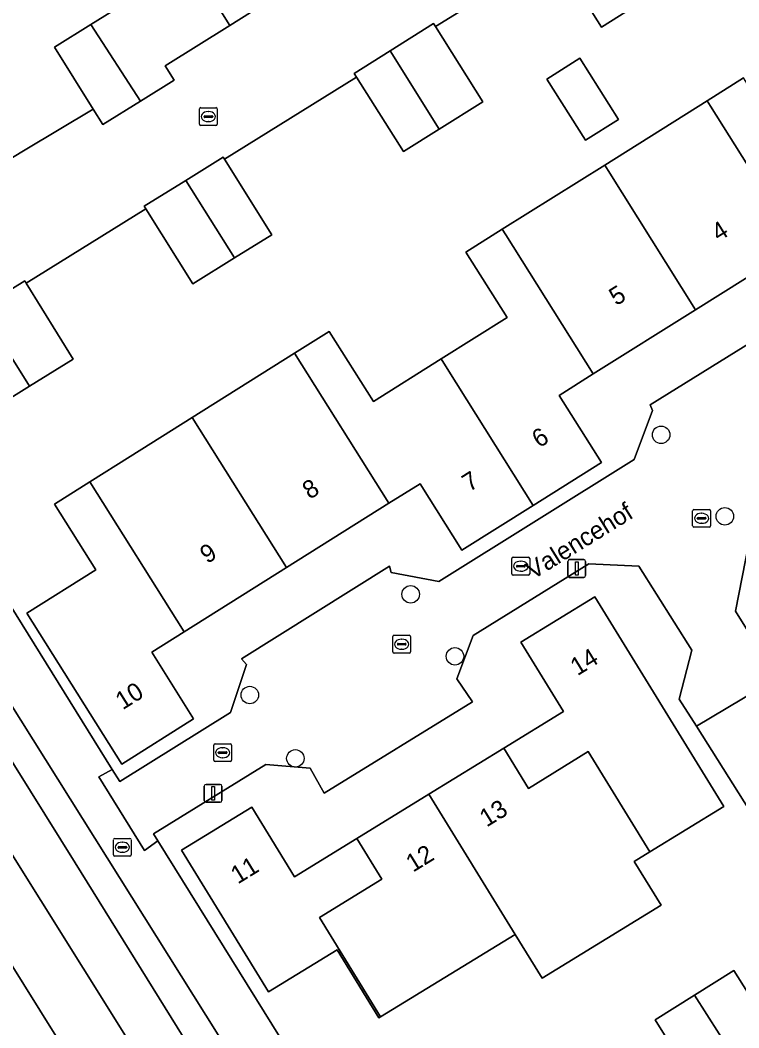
# Model space of a CAD drawing. Extents: x 158455 to 159797, y 387218 to 388672.
# Drawn here: x 158919.5 to 158959.6, y 387804.1 to 387860.4 of the extents above; entities that cross this region are included whole.
import ezdxf

# ---------------------------------------------------------------- set-up
doc = ezdxf.new("R2010")
doc.units = 0
for name, color, linetype in [('IMGEO_Berm_groen', 7, 'Continuous'), ('IMGEO_Boom', 7, 'Continuous'), ('IMGEO_Erf', 7, 'Continuous'), ('IMGEO_Kolk', 7, 'Continuous'), ('IMGEO_Lichtmast', 7, 'Continuous'), ('IMGEO_Openbare_ruimte_label', 7, 'Continuous'), ('IMGEO_Pand', 7, 'Continuous'), ('IMGEO_Pand_nummerreeks', 7, 'Continuous'), ('IMGEO_Parkeervlak_open', 7, 'Continuous'), ('IMGEO_Rijbaan_lokaal_gesloten', 7, 'Continuous'), ('IMGEO_Rijbaan_lokaal_open', 7, 'Continuous'), ('IMGEO_Rioolput', 7, 'Continuous'), ('IMGEO_Voetpad_open', 7, 'Continuous')]:
    doc.layers.add(name, color=color, linetype=linetype)

msp = doc.modelspace()

# ---------------------------------------------------------------- linework, layer by layer
at = {"layer": 'IMGEO_Berm_groen'}
msp.add_lwpolyline([(158911.116, 387820.171), (158907.93, 387825.243), (158900.756, 387836.663), (158894.338, 387846.957), (158890.044, 387844.243), (158895.047, 387836.397), (158903.516, 387822.778), (158905.426, 387819.705), (158912.191, 387808.884), (158921.172, 387794.614), (158927.886, 387784.002), (158935.66, 387771.491), (158944.106, 387758.001), (158946.243, 387754.475), (158950.329, 387757.013), (158940.201, 387773.668), (158934.705, 387782.558), (158923.424, 387800.449)], close=True, dxfattribs=at)
at = {"layer": 'IMGEO_Boom'}
for centre in [(158955.287, 387837.249), (158958.852, 387832.689), (158941.285, 387828.327), (158943.76, 387824.858), (158932.292, 387822.69), (158934.842, 387819.146)]:
    msp.add_circle(centre, 0.489, dxfattribs=at)
at = {"layer": 'IMGEO_Erf'}
for points in [[(158893.956, 387867.168), (158906.9, 387846.655), (158909.277, 387843.075), (158909.866, 387843.473), (158908.237, 387846.099), (158912.103, 387848.496), (158917.406, 387851.785), (158919.743, 387853.191), (158923.534, 387855.473), (158921.381, 387858.938), (158923.409, 387860.198), (158925.371, 387861.417)], [(158927.626, 387865.844), (158931.17, 387860.15), (158934.941, 387862.527)], [(158954.329, 387861.549), (158951.951, 387860.055), (158949.34, 387864.212), (158942.67, 387860.089), (158945.317, 387855.879), (158942.884, 387854.35), (158940.884, 387853.093), (158938.265, 387857.26), (158930.884, 387852.661), (158933.515, 387848.438), (158931.442, 387847.146), (158929.1, 387845.687), (158926.477, 387849.897), (158919.795, 387845.733), (158922.422, 387841.476), (158919.984, 387839.971), (158918.015, 387838.756)], [(158962.943, 387847.846), (158957.219, 387844.249), (158951.494, 387840.652), (158949.592, 387839.456), (158951.953, 387835.699), (158948.132, 387833.298), (158944.151, 387830.796), (158941.815, 387834.513), (158940.072, 387833.418), (158934.348, 387829.821), (158928.624, 387826.224), (158926.808, 387825.083), (158929.153, 387821.352), (158925.143, 387818.832), (158919.836, 387827.278), (158923.68, 387829.694), (158921.368, 387833.372), (158923.349, 387834.617), (158925.602, 387836.033), (158929.072, 387838.214), (158934.796, 387841.811), (158936.738, 387843.031), (158939.2, 387839.114), (158942.982, 387841.491), (158946.674, 387843.811), (158944.376, 387847.468), (158946.407, 387848.744), (158952.132, 387852.342), (158957.856, 387855.939), (158959.891, 387857.218)], [(158917.204, 387830.423), (158924.603, 387818.533), (158925.021, 387817.862), (158931.212, 387821.716), (158932.103, 387824.393), (158931.823, 387824.723), (158940.104, 387829.896), (158940.204, 387829.546), (158942.863, 387829.034), (158953.773, 387835.863), (158954.804, 387838.611), (158954.674, 387838.921), (158963.364, 387844.322)], [(158960.945, 387834.987), (158959.448, 387827.391), (158960.771, 387825.263)], [(158964.937, 387808.755), (158957.259, 387820.943), (158956.306, 387822.456), (158956.997, 387825.205), (158954.04, 387829.895), (158951.251, 387830.028), (158944.771, 387826.014), (158943.86, 387823.595), (158944.739, 387822.315), (158936.459, 387817.204), (158935.659, 387818.604), (158933.19, 387818.796), (158926.91, 387814.931), (158927.158, 387814.532), (158944.563, 387786.519), (158949.147, 387789.296), (158947.701, 387791.584), (158952.042, 387794.328), (158950.62, 387796.539), (158957.256, 387800.841), (158954.953, 387804.527), (158957.154, 387805.902), (158959.354, 387807.276), (158960.109, 387806.067)]]:
    msp.add_lwpolyline(points, dxfattribs=at)
for points in [[(158948.903, 387857.153), (158950.752, 387858.315), (158952.903, 387854.89), (158951.054, 387853.728)], [(158948.633, 387806.85), (158947.128, 387809.301), (158939.606, 387804.684), (158939.509, 387804.624), (158937.171, 387808.432), (158933.337, 387806.079), (158928.472, 387814.004), (158932.398, 387816.414), (158934.784, 387812.527), (158938.273, 387814.668), (158942.31, 387817.147), (158946.5, 387819.719), (158949.832, 387821.764), (158947.447, 387825.649), (158951.588, 387828.191), (158958.789, 387816.459), (158954.65, 387813.918), (158953.783, 387813.386), (158955.287, 387810.936)]]:
    msp.add_lwpolyline(points, close=True, dxfattribs=at)
at = {"layer": 'IMGEO_Kolk'}
for p, q in [((158929.474, 387854.624), (158929.474, 387855.476)), ((158929.549, 387855.55), (158930.401, 387855.55)), ((158929.776, 387855.093), (158930.174, 387855.093)), ((158929.962, 387855.33), (158929.987, 387855.33)), ((158930.475, 387855.476), (158930.475, 387854.624)), ((158930.401, 387854.55), (158929.549, 387854.55)), ((158929.733, 387855.044), (158929.733, 387855.056)), ((158930.171, 387855.007), (158929.773, 387855.007)), ((158929.985, 387854.77), (158929.96, 387854.77)), ((158930.217, 387855.056), (158930.217, 387855.044)), ((158957.051, 387832.151), (158957.051, 387833.003)), ((158957.126, 387833.077), (158957.978, 387833.077)), ((158957.31, 387832.571), (158957.31, 387832.583)), ((158957.748, 387832.534), (158957.35, 387832.534)), ((158957.353, 387832.62), (158957.751, 387832.62)), ((158957.539, 387832.857), (158957.564, 387832.857)), ((158957.794, 387832.583), (158957.794, 387832.571)), ((158958.052, 387833.003), (158958.052, 387832.151)), ((158957.978, 387832.077), (158957.126, 387832.077)), ((158957.562, 387832.297), (158957.537, 387832.297)), ((158946.941, 387829.474), (158946.941, 387830.326)), ((158947.016, 387830.4), (158947.868, 387830.4)), ((158947.942, 387830.326), (158947.942, 387829.474)), ((158947.2, 387829.894), (158947.2, 387829.906)), ((158947.638, 387829.857), (158947.24, 387829.857)), ((158947.243, 387829.943), (158947.641, 387829.943)), ((158947.429, 387830.18), (158947.454, 387830.18)), ((158947.684, 387829.906), (158947.684, 387829.894)), ((158947.868, 387829.4), (158947.016, 387829.4)), ((158947.452, 387829.62), (158947.427, 387829.62)), ((158940.284, 387825.108), (158940.284, 387825.96)), ((158940.359, 387826.034), (158941.211, 387826.034)), ((158940.772, 387825.814), (158940.797, 387825.814)), ((158941.285, 387825.96), (158941.285, 387825.108)), ((158940.543, 387825.528), (158940.543, 387825.54)), ((158940.981, 387825.491), (158940.583, 387825.491)), ((158940.586, 387825.577), (158940.984, 387825.577)), ((158940.795, 387825.254), (158940.77, 387825.254)), ((158941.027, 387825.54), (158941.027, 387825.528)), ((158941.211, 387825.034), (158940.359, 387825.034)), ((158930.273, 387819.04), (158930.273, 387819.892)), ((158930.348, 387819.966), (158931.2, 387819.966)), ((158930.761, 387819.746), (158930.786, 387819.746)), ((158931.274, 387819.892), (158931.274, 387819.04)), ((158930.532, 387819.46), (158930.532, 387819.472)), ((158930.97, 387819.423), (158930.572, 387819.423)), ((158930.575, 387819.509), (158930.973, 387819.509)), ((158930.784, 387819.186), (158930.759, 387819.186)), ((158931.016, 387819.472), (158931.016, 387819.46)), ((158931.2, 387818.966), (158930.348, 387818.966))]:
    msp.add_line(p, q, dxfattribs=at)
for points in [[(158929.474, 387854.624), (158929.474, 387855.476)], [(158929.549, 387855.55), (158930.401, 387855.55)], [(158930.475, 387855.476), (158930.475, 387854.624)], [(158930.401, 387854.55), (158929.549, 387854.55)], [(158957.051, 387832.151), (158957.051, 387833.003)], [(158957.126, 387833.077), (158957.978, 387833.077)], [(158958.052, 387833.003), (158958.052, 387832.151)], [(158957.978, 387832.077), (158957.126, 387832.077)], [(158946.941, 387829.474), (158946.941, 387830.326)], [(158947.016, 387830.4), (158947.868, 387830.4)], [(158947.942, 387830.326), (158947.942, 387829.474)], [(158947.868, 387829.4), (158947.016, 387829.4)], [(158940.284, 387825.108), (158940.284, 387825.96)], [(158940.359, 387826.034), (158941.211, 387826.034)], [(158941.285, 387825.96), (158941.285, 387825.108)], [(158941.211, 387825.034), (158940.359, 387825.034)], [(158930.273, 387819.04), (158930.273, 387819.892)], [(158930.348, 387819.966), (158931.2, 387819.966)], [(158931.274, 387819.892), (158931.274, 387819.04)], [(158931.2, 387818.966), (158930.348, 387818.966)]]:
    msp.add_lwpolyline(points, dxfattribs=at)
for centre, radius, start, end in [((158929.551, 387855.474), 0.0765, 91.552, 178.448), ((158929.551, 387855.474), 0.0765, 91.552, 178.448), ((158929.773, 387855.053), 0.0403, 85.8775, 175.7526), ((158930.178, 387855.055), 0.0386, 1.7309, 96.639), ((158930.399, 387855.474), 0.0765, 1.552, 88.448), ((158930.399, 387855.474), 0.0765, 1.552, 88.448), ((158929.551, 387854.626), 0.0765, 181.552, 268.448), ((158929.551, 387854.626), 0.0765, 181.552, 268.448), ((158929.77, 387855.043), 0.0366, 178.938, 274.7102), ((158930.174, 387855.05), 0.043, 264.8664, 352.4533), ((158930.399, 387854.626), 0.0765, 271.552, 358.448), ((158930.399, 387854.626), 0.0765, 271.552, 358.448), ((158957.128, 387833.001), 0.0765, 91.552, 178.448), ((158957.128, 387833.001), 0.0765, 91.552, 178.448), ((158957.35, 387832.58), 0.0403, 85.8775, 175.7526), ((158957.347, 387832.57), 0.0366, 178.938, 274.7102), ((158957.751, 387832.577), 0.043, 264.8664, 352.4533), ((158957.755, 387832.582), 0.0386, 1.7309, 96.639), ((158957.976, 387833.001), 0.0765, 1.552, 88.448), ((158957.976, 387833.001), 0.0765, 1.552, 88.448), ((158957.128, 387832.153), 0.0765, 181.552, 268.448), ((158957.128, 387832.153), 0.0765, 181.552, 268.448), ((158957.976, 387832.153), 0.0765, 271.552, 358.448), ((158957.976, 387832.153), 0.0765, 271.552, 358.448), ((158947.018, 387830.324), 0.0765, 91.552, 178.448), ((158947.018, 387830.324), 0.0765, 91.552, 178.448), ((158947.866, 387830.324), 0.0765, 1.552, 88.448), ((158947.866, 387830.324), 0.0765, 1.552, 88.448), ((158947.24, 387829.903), 0.0403, 85.8775, 175.7526), ((158947.237, 387829.893), 0.0366, 178.938, 274.7102), ((158947.641, 387829.9), 0.043, 264.8664, 352.4533), ((158947.645, 387829.905), 0.0386, 1.7309, 96.639), ((158947.018, 387829.476), 0.0765, 181.552, 268.448), ((158947.018, 387829.476), 0.0765, 181.552, 268.448), ((158947.866, 387829.476), 0.0765, 271.552, 358.448), ((158947.866, 387829.476), 0.0765, 271.552, 358.448), ((158940.361, 387825.958), 0.0765, 91.552, 178.448), ((158940.361, 387825.958), 0.0765, 91.552, 178.448), ((158941.209, 387825.958), 0.0765, 1.552, 88.448), ((158941.209, 387825.958), 0.0765, 1.552, 88.448), ((158940.583, 387825.537), 0.0403, 85.8775, 175.7526), ((158940.58, 387825.527), 0.0366, 178.938, 274.7102), ((158940.984, 387825.534), 0.043, 264.8664, 352.4533), ((158940.988, 387825.539), 0.0386, 1.7309, 96.639), ((158940.361, 387825.11), 0.0765, 181.552, 268.448), ((158940.361, 387825.11), 0.0765, 181.552, 268.448), ((158941.209, 387825.11), 0.0765, 271.552, 358.448), ((158941.209, 387825.11), 0.0765, 271.552, 358.448), ((158930.35, 387819.89), 0.0765, 91.552, 178.448), ((158930.35, 387819.89), 0.0765, 91.552, 178.448), ((158931.198, 387819.89), 0.0765, 1.552, 88.448), ((158931.198, 387819.89), 0.0765, 1.552, 88.448), ((158930.35, 387819.042), 0.0765, 181.552, 268.448), ((158930.35, 387819.042), 0.0765, 181.552, 268.448), ((158930.572, 387819.469), 0.0403, 85.8775, 175.7526), ((158930.569, 387819.459), 0.0366, 178.938, 274.7102), ((158930.973, 387819.466), 0.043, 264.8664, 352.4533), ((158930.977, 387819.471), 0.0386, 1.7309, 96.639), ((158931.198, 387819.042), 0.0765, 271.552, 358.448), ((158931.198, 387819.042), 0.0765, 271.552, 358.448)]:
    msp.add_arc(centre, radius, start, end, dxfattribs=at)
for centre, major_axis, ratio, start_param, end_param in [((158929.961, 387855.05), (-0.387, 0.002), 0.722429, 4.712389, 7.853982), ((158929.986, 387855.05), (-0.39, 0.002), 0.717154, 1.570796, 4.712389), ((158957.538, 387832.577), (-0.387, 0.002), 0.722429, 4.712389, 7.853982), ((158957.563, 387832.577), (-0.39, 0.002), 0.717154, 1.570796, 4.712389), ((158947.428, 387829.9), (-0.387, 0.002), 0.722429, 4.712389, 7.853982), ((158947.453, 387829.9), (-0.39, 0.002), 0.717154, 1.570796, 4.712389), ((158940.771, 387825.534), (-0.387, 0.002), 0.722429, 4.712389, 7.853982), ((158940.796, 387825.534), (-0.39, 0.002), 0.717154, 1.570796, 4.712389), ((158930.76, 387819.466), (-0.387, 0.002), 0.722429, 4.712389, 7.853982), ((158930.785, 387819.466), (-0.39, 0.002), 0.717154, 1.570796, 4.712389)]:
    msp.add_ellipse(centre, major_axis=major_axis, ratio=ratio, start_param=start_param, end_param=end_param, dxfattribs=at)
at = {"layer": 'IMGEO_Lichtmast'}
for p, q in [((158950.072, 387829.37), (158950.072, 387830.17)), ((158950.072, 387830.17), (158950.072, 387829.37)), ((158950.172, 387830.27), (158950.962, 387830.27)), ((158950.962, 387830.27), (158950.172, 387830.27)), ((158951.062, 387830.17), (158951.062, 387829.37)), ((158951.062, 387829.37), (158951.062, 387830.17)), ((158950.962, 387829.27), (158950.172, 387829.27)), ((158950.172, 387829.27), (158950.962, 387829.27)), ((158929.745, 387816.791), (158929.745, 387817.591)), ((158929.745, 387817.591), (158929.745, 387816.791)), ((158929.845, 387817.691), (158930.635, 387817.691)), ((158930.635, 387817.691), (158929.845, 387817.691)), ((158930.735, 387817.591), (158930.735, 387816.791)), ((158930.735, 387816.791), (158930.735, 387817.591)), ((158930.635, 387816.691), (158929.845, 387816.691)), ((158929.845, 387816.691), (158930.635, 387816.691))]:
    msp.add_line(p, q, dxfattribs=at)
for points in [[(158950.492, 387830.145), (158950.642, 387830.145), (158950.642, 387829.395), (158950.492, 387829.395), (158950.492, 387830.145)], [(158930.165, 387817.566), (158930.315, 387817.566), (158930.315, 387816.816), (158930.165, 387816.816), (158930.165, 387817.566)]]:
    msp.add_lwpolyline(points, dxfattribs=at)
for centre, start, end in [((158950.172, 387830.17), 90, 180), ((158950.172, 387830.17), 90, 180), ((158950.962, 387830.17), 0, 90), ((158950.962, 387830.17), 360, 90), ((158950.172, 387829.37), 180, 270), ((158950.172, 387829.37), 180, 270), ((158950.962, 387829.37), 270, 0), ((158950.962, 387829.37), 270, 0), ((158929.845, 387817.591), 90, 180), ((158929.845, 387817.591), 90, 180), ((158930.635, 387817.591), 0, 90), ((158930.635, 387817.591), 360, 90), ((158929.845, 387816.791), 180, 270), ((158929.845, 387816.791), 180, 270), ((158930.635, 387816.791), 270, 0), ((158930.635, 387816.791), 270, 0)]:
    msp.add_arc(centre, 0.1, start, end, dxfattribs=at)
at = {"layer": 'IMGEO_Pand'}
for points in [[(158923.409, 387860.198), (158926.173, 387855.913), (158928.062, 387857.087), (158927.569, 387857.881), (158931.17, 387860.15), (158927.626, 387865.844), (158924.016, 387863.598), (158925.371, 387861.417)], [(158951.594, 387865.901), (158949.217, 387864.407), (158949.34, 387864.212), (158951.951, 387860.055), (158954.329, 387861.549)], [(158923.409, 387860.198), (158921.381, 387858.938), (158923.534, 387855.473), (158924.072, 387854.607), (158926.173, 387855.913)], [(158940.136, 387858.722), (158942.884, 387854.35), (158945.317, 387855.879), (158942.67, 387860.089), (158942.569, 387860.25)], [(158940.136, 387858.722), (158938.136, 387857.465), (158938.265, 387857.26), (158940.884, 387853.093), (158942.884, 387854.35)], [(158948.903, 387857.153), (158951.054, 387853.728), (158952.903, 387854.89), (158950.752, 387858.315)], [(158971.044, 387847.66), (158966.098, 387855.528), (158962.409, 387853.21), (158959.891, 387857.218), (158957.856, 387855.939), (158958.051, 387855.629), (158962.943, 387847.846), (158964.777, 387848.999), (158967.155, 387845.216)], [(158957.856, 387855.939), (158952.132, 387852.342), (158952.325, 387852.034), (158957.219, 387844.249), (158962.943, 387847.846), (158958.051, 387855.629)], [(158931.442, 387847.146), (158933.515, 387848.438), (158930.884, 387852.661), (158930.806, 387852.786), (158928.716, 387851.484)], [(158957.219, 387844.249), (158952.325, 387852.034), (158952.132, 387852.342), (158946.407, 387848.744), (158946.599, 387848.439), (158951.494, 387840.652)], [(158931.442, 387847.146), (158928.716, 387851.484), (158926.391, 387850.035), (158926.477, 387849.897), (158929.1, 387845.687)], [(158942.982, 387841.491), (158943.318, 387840.956), (158948.132, 387833.298), (158951.953, 387835.699), (158949.592, 387839.456), (158951.494, 387840.652), (158946.599, 387848.439), (158946.407, 387848.744), (158944.376, 387847.468), (158946.674, 387843.811)], [(158919.984, 387839.971), (158922.422, 387841.476), (158919.795, 387845.733), (158919.715, 387845.863), (158917.241, 387844.336)], [(158919.984, 387839.971), (158917.241, 387844.336), (158915.308, 387843.143), (158915.389, 387843.011), (158918.015, 387838.756)], [(158940.072, 387833.418), (158941.815, 387834.513), (158944.151, 387830.796), (158948.132, 387833.298), (158943.318, 387840.956), (158942.982, 387841.491), (158939.2, 387839.114), (158936.738, 387843.031), (158934.796, 387841.811)], [(158940.072, 387833.418), (158934.796, 387841.811), (158929.072, 387838.214), (158934.348, 387829.821)], [(158934.348, 387829.821), (158929.072, 387838.214), (158925.602, 387836.033), (158923.349, 387834.617), (158928.624, 387826.224)], [(158928.624, 387826.224), (158923.349, 387834.617), (158921.368, 387833.372), (158923.68, 387829.694), (158919.836, 387827.278), (158925.143, 387818.832), (158929.153, 387821.352), (158926.808, 387825.083)], [(158954.65, 387813.918), (158958.789, 387816.459), (158951.588, 387828.191), (158947.447, 387825.649), (158949.832, 387821.764), (158946.5, 387819.719), (158947.882, 387817.468), (158951.207, 387819.523)], [(158951.207, 387819.523), (158947.882, 387817.468), (158946.5, 387819.719), (158942.31, 387817.147), (158947.128, 387809.301), (158948.633, 387806.85), (158955.287, 387810.936), (158953.783, 387813.386), (158954.65, 387813.918)], [(158939.606, 387804.684), (158947.128, 387809.301), (158942.31, 387817.147), (158938.273, 387814.668), (158939.671, 387812.392), (158936.193, 387810.242)], [(158939.606, 387804.684), (158936.193, 387810.242), (158939.671, 387812.392), (158938.273, 387814.668), (158934.784, 387812.527), (158932.398, 387816.414), (158928.472, 387814.004), (158933.337, 387806.079), (158937.171, 387808.432), (158939.509, 387804.624)], [(158962.485, 387807.55), (158960.109, 387806.067), (158959.354, 387807.276), (158957.154, 387805.902), (158959.907, 387801.574), (158962.071, 387802.926), (158961.923, 387803.162), (158961.718, 387803.491), (158964.094, 387804.974)], [(158957.154, 387805.902), (158954.953, 387804.527), (158957.256, 387800.841), (158957.671, 387800.177), (158959.907, 387801.574)]]:
    msp.add_lwpolyline(points, close=True, dxfattribs=at)
at = {"layer": 'IMGEO_Parkeervlak_open'}
for points in [[(158907.553, 387837.293), (158908.724, 387835.428), (158913.231, 387828.204), (158922.531, 387813.295), (158935.188, 387792.904), (158948.358, 387771.822), (158959.591, 387753.588)], [(158959.476, 387757.471), (158914.647, 387828.995), (158910.604, 387835.446)]]:
    msp.add_lwpolyline(points, dxfattribs=at)
at = {"layer": 'IMGEO_Rijbaan_lokaal_gesloten'}
for points in [[(158959.591, 387753.588), (158948.358, 387771.822), (158935.188, 387792.904), (158922.531, 387813.295), (158913.231, 387828.204), (158908.724, 387835.428), (158907.553, 387837.293), (158897.714, 387852.97), (158890.508, 387864.512), (158890.244, 387864.932), (158887.922, 387863.502), (158910.852, 387826.792), (158942.469, 387776.24), (158958.617, 387750.353)], [(158958.617, 387750.353), (158942.469, 387776.24), (158910.852, 387826.792), (158887.922, 387863.502), (158885.025, 387861.694), (158886.183, 387859.869), (158892.214, 387850.364), (158894.338, 387846.957), (158900.756, 387836.663), (158907.93, 387825.243), (158911.116, 387820.171), (158923.424, 387800.449), (158934.705, 387782.558), (158940.201, 387773.668), (158950.329, 387757.013)]]:
    msp.add_lwpolyline(points, dxfattribs=at)
at = {"layer": 'IMGEO_Rijbaan_lokaal_open'}
for points in [[(158917.241, 387844.336), (158919.715, 387845.863), (158919.795, 387845.733), (158926.477, 387849.897), (158926.391, 387850.035), (158928.716, 387851.484), (158930.806, 387852.786), (158930.884, 387852.661), (158938.265, 387857.26), (158938.136, 387857.465), (158940.136, 387858.722), (158942.569, 387860.25), (158942.67, 387860.089), (158949.34, 387864.212)], [(158934.941, 387862.527), (158931.17, 387860.15), (158927.569, 387857.881), (158928.062, 387857.087), (158926.173, 387855.913), (158924.072, 387854.607), (158923.534, 387855.473), (158919.743, 387853.191), (158917.406, 387851.785)], [(158963.364, 387844.322), (158954.674, 387838.921), (158954.804, 387838.611), (158953.773, 387835.863), (158942.863, 387829.034), (158940.204, 387829.546), (158940.104, 387829.896), (158931.823, 387824.723), (158932.103, 387824.393), (158931.212, 387821.716), (158925.021, 387817.862), (158924.603, 387818.533), (158923.849, 387818.108), (158926.411, 387813.992), (158927.158, 387814.532), (158926.91, 387814.931), (158933.19, 387818.796), (158935.659, 387818.604), (158936.459, 387817.204), (158944.739, 387822.315), (158943.86, 387823.595), (158944.771, 387826.014), (158951.251, 387830.028), (158954.04, 387829.895), (158956.997, 387825.205), (158956.306, 387822.456), (158957.259, 387820.943), (158961.549, 387823.509)], [(158960.771, 387825.263), (158959.448, 387827.391), (158960.945, 387834.987)]]:
    msp.add_lwpolyline(points, dxfattribs=at)
at = {"layer": 'IMGEO_Rioolput'}
for p, q in [((158924.666, 387813.748), (158924.666, 387814.6)), ((158924.741, 387814.674), (158925.593, 387814.674)), ((158925.667, 387814.6), (158925.667, 387813.748)), ((158924.925, 387814.168), (158924.925, 387814.18)), ((158925.363, 387814.131), (158924.965, 387814.131)), ((158924.968, 387814.217), (158925.366, 387814.217)), ((158925.154, 387814.454), (158925.179, 387814.454)), ((158925.409, 387814.18), (158925.409, 387814.168)), ((158925.593, 387813.674), (158924.741, 387813.674)), ((158925.177, 387813.894), (158925.152, 387813.894))]:
    msp.add_line(p, q, dxfattribs=at)
for points in [[(158924.666, 387813.748), (158924.666, 387814.6)], [(158924.741, 387814.674), (158925.593, 387814.674)], [(158925.667, 387814.6), (158925.667, 387813.748)], [(158925.593, 387813.674), (158924.741, 387813.674)]]:
    msp.add_lwpolyline(points, dxfattribs=at)
for centre, radius, start, end in [((158924.743, 387814.598), 0.0765, 91.552, 178.448), ((158924.743, 387814.598), 0.0765, 91.552, 178.448), ((158925.591, 387814.598), 0.0765, 1.552, 88.448), ((158925.591, 387814.598), 0.0765, 1.552, 88.448), ((158924.965, 387814.177), 0.0403, 85.8775, 175.7526), ((158924.962, 387814.167), 0.0366, 178.938, 274.7102), ((158925.366, 387814.174), 0.043, 264.8664, 352.4533), ((158925.37, 387814.179), 0.0386, 1.7309, 96.639), ((158924.743, 387813.75), 0.0765, 181.552, 268.448), ((158924.743, 387813.75), 0.0765, 181.552, 268.448), ((158925.591, 387813.75), 0.0765, 271.552, 358.448), ((158925.591, 387813.75), 0.0765, 271.552, 358.448)]:
    msp.add_arc(centre, radius, start, end, dxfattribs=at)
for centre, major_axis, ratio, start_param, end_param in [((158925.153, 387814.174), (-0.387, 0.002), 0.722429, 4.712389, 7.853982), ((158925.178, 387814.174), (-0.39, 0.002), 0.717154, 1.570796, 4.712389)]:
    msp.add_ellipse(centre, major_axis=major_axis, ratio=ratio, start_param=start_param, end_param=end_param, dxfattribs=at)
at = {"layer": 'IMGEO_Voetpad_open'}
for points in [[(158927.158, 387814.532), (158926.411, 387813.992), (158923.849, 387818.108), (158924.603, 387818.533), (158917.204, 387830.423), (158912.63, 387837.774), (158912.549, 387837.724), (158911.099, 387840.073), (158911.171, 387840.117), (158911.055, 387840.304), (158909.277, 387843.075), (158906.9, 387846.655), (158905.4, 387845.796), (158892.473, 387866.249), (158889.803, 387868.813)], [(158910.604, 387835.446), (158914.647, 387828.995), (158959.476, 387757.471)], [(158961.549, 387823.509), (158957.259, 387820.943), (158964.937, 387808.755)], [(158959.591, 387753.588), (158961.046, 387751.246), (158961.946, 387750), (158963.304, 387748.321), (158964.807, 387746.769), (158966.443, 387745.358), (158968.197, 387744.099), (158970.058, 387743.002), (158972.009, 387742.075), (158974.035, 387741.326), (158974.334, 387741.233), (158976.58, 387740.699), (158969.131, 387749.295), (158968.506, 387750), (158965.166, 387753.767), (158961.041, 387760.377), (158961.521, 387762.826), (158961.841, 387763.046), (158956.636, 387771.426), (158956.246, 387771.106), (158953.827, 387771.988), (158945.564, 387785.349), (158944.563, 387786.519), (158927.158, 387814.532)]]:
    msp.add_lwpolyline(points, dxfattribs=at)

# ---------------------------------------------------------------- texts
at = {"layer": 'IMGEO_Openbare_ruimte_label'}
msp.add_text('Valencehof', height=1, rotation=31.7989, dxfattribs=at).set_placement((158948.13, 387829.13))
at = {"layer": 'IMGEO_Pand_nummerreeks'}
for s, rotation, p in [('4', 32.1527, (158958.506, 387848.036)), ('5', 32.1527, (158952.782, 387844.438)), ('6', 32.144, (158948.469, 387836.486)), ('7', 32.1488, (158944.567, 387834.034)), ('8', 32.1455, (158935.638, 387833.61)), ('9', 32.15, (158929.911, 387830.011)), ('14', 31.5442, (158950.608, 387823.74)), ('10', 32.1464, (158925.187, 387821.835)), ('13', 31.5471, (158945.533, 387815.276)), ('12', 31.548, (158941.417, 387812.749)), ('11', 31.5439, (158931.622, 387812.089))]:
    msp.add_text(s, height=1, rotation=rotation, dxfattribs=at).set_placement(p)

doc.saveas('drawing.dxf')
